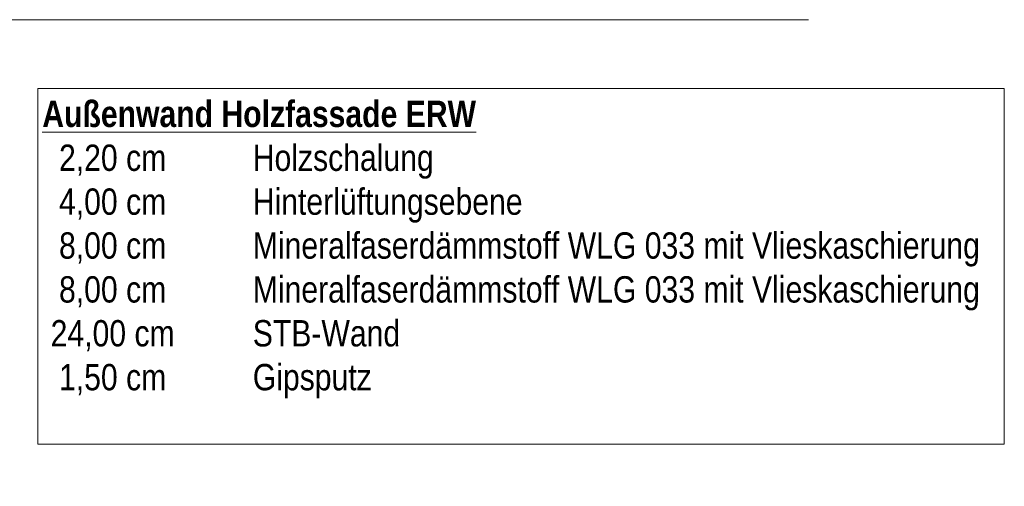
# Model space of a CAD drawing. Header units: metres. Extents: x -89 to 754, y -195 to 69.
# Tile 326 of 327: x 748.42 to 754.03, y -191.32 to -188.66. Entities that reach past the tile are written whole.
import ezdxf

# ---------------------------------------------------------------- set-up
doc = ezdxf.new("R2010")
doc.units = ezdxf.units.M
doc.header["$MEASUREMENT"] = 0
doc.layers.add('00 Linien_Kreise_Splines', color=7, linetype='Continuous')
doc.layers.add('98 Schnitt Marker', color=7, linetype='Continuous')
doc.styles.add('ERSTELLTER_STIL_2', font='ARIALN.TTF')

msp = doc.modelspace()

# ---------------------------------------------------------------- linework, layer by layer
at = {"layer": '00 Linien_Kreise_Splines', "color": 7, "linetype": 'Continuous', "lineweight": 13}
msp.add_line((752.916, -188.661), (743.666, -188.661), dxfattribs=at)
at = {"layer": '98 Schnitt Marker', "color": 7, "linetype": 'Continuous', "lineweight": 13, "flags": 128}
msp.add_lwpolyline([(748.5227, -191.0796), (754.0316, -191.0796), (754.0316, -189.0531), (748.5227, -189.0531), (748.5227, -191.0796)], close=True, dxfattribs=at)

# ---------------------------------------------------------------- texts
at = {"layer": '98 Schnitt Marker', "color": 7, "linetype": 'Continuous', "lineweight": 13, "insert": (748.5477, -189.1225), "char_height": 0.15, "attachment_point": 1, "style": 'ERSTELLTER_STIL_2'}
msp.add_mtext('\\A1;{\\pql;\\fArial Narrow|b1|i0|c0|p0;\\L\\W1.000000;\\LAußenwand Holzfassade ERW\\P\\pql;\\fArial Narrow|b0|i0|c0|p0;\\l\\W1.000000;\\l  2,20 cm ^IHolzschalung\\P\\pql;\\fArial Narrow|b0|i0|c0|p0;\\W1.000000;  4,00 cm ^IHinterlüftungsebene\\P\\pql;\\fArial Narrow|b0|i0|c0|p0;\\W1.000000;  8,00 cm^IMineralfaserdämmstoff WLG 033 mit Vlieskaschierung\\P\\pql;\\fArial Narrow|b0|i0|c0|p0;\\W1.000000;  8,00 cm^IMineralfaserdämmstoff WLG 033 mit Vlieskaschierung\\P\\pql;\\fArial Narrow|b0|i0|c0|p0;\\W1.000000; 24,00 cm^I\\fArial Narrow|b0|i0|c0|p0;\\W1.000000;STB-Wand\\P\\pql;\\fArial Narrow|b0|i0|c0|p0;\\W1.000000;  1,50 cm^IGipsputz\\P\\pql;\\fArial Narrow|b0|i0|c0|p0;\\W1.000000;}', dxfattribs=at)

doc.saveas('drawing.dxf')
